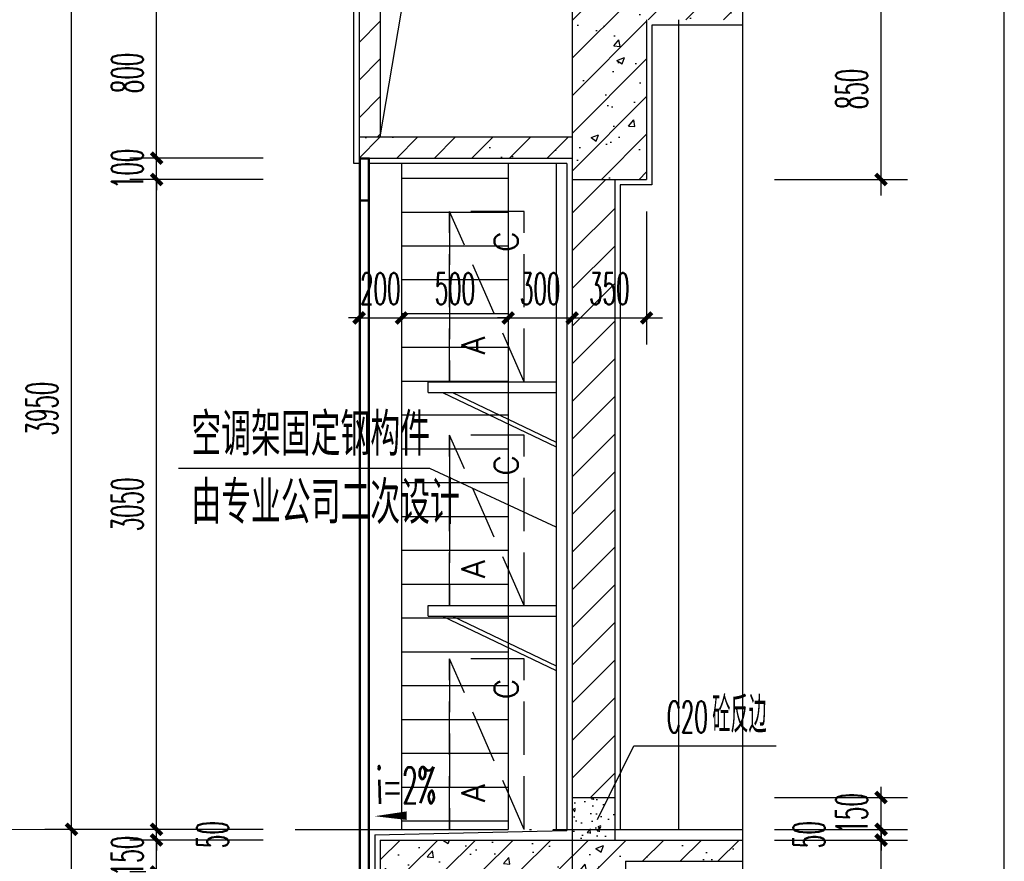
# Model space of a CAD drawing. Extents: x 1779708 to 7299578, y -1121471 to 88434.
# Tile 913 of 1056: x 6941198 to 6945819, y -951592 to -947642. Entities that reach past the tile are written whole.
import ezdxf

# ---------------------------------------------------------------- set-up
doc = ezdxf.new("R2010")
doc.units = 0
doc.header["$LTSCALE"] = 1000
doc.header["$MEASUREMENT"] = 0
doc.linetypes.add('DASH', pattern=[0.35, 0.25, -0.1])
doc.linetypes.add('DOTE', pattern=[2.42, 2, -0.2, 0.02, -0.2])
doc.layers.get('0').update_dxf_attribs({"linetype": 'CONTINUOUS'})
doc.layers.get('Defpoints').update_dxf_attribs({"linetype": 'CONTINUOUS'})
for name, color, linetype in [('AXIS', 3, 'CONTINUOUS'), ('DIM_LEAD', 3, 'CONTINUOUS'), ('DIM_SYMB', 3, 'CONTINUOUS'), ('DOTE', 1, 'DOTE'), ('J-空调', 64, 'CONTINUOUS'), ('PUB_TAB', 7, 'CONTINUOUS'), ('PUB_TEXT', 7, 'CONTINUOUS'), ('WALL', 255, 'CONTINUOUS'), ('WINDOW', 2, 'CONTINUOUS'), ('可见线', 6, 'CONTINUOUS'), ('填充细线', 8, 'CONTINUOUS'), ('立面中线', 140, 'CONTINUOUS'), ('立面细线', 114, 'CONTINUOUS'), ('粉刷线', 213, 'CONTINUOUS')]:
    doc.layers.add(name, color=color, linetype=linetype)
doc.layers.add('DIM_ELEV', color=3, linetype='CONTINUOUS', lineweight=13)
doc.styles.add('_TCH_DIM', font='SIMPLEX.shx', dxfattribs={"width": 0.7, "bigfont": 'GBCBIG.shx'})
doc.styles.add('_TCH_DIM_T3', font='SIMPLEX.shx', dxfattribs={"width": 0.494118, "bigfont": 'GBCBIG.shx'})
doc.styles.add('dim_font', font='SIMPLEX.shx', dxfattribs={"width": 0.8})
doc.styles.add('HZTXT', font='simplex.shx', dxfattribs={"width": 0.7, "bigfont": 'HZTXT.shx'})
doc.dimstyles.new('_TCH_ARCH&&50', dxfattribs={"dimtxt": 148.75, "dimasz": 50, "dimexe": 125, "dimexo": 150, "dimgap": 63.125, "dimtad": 1, "dimdec": 0, "dimzin": 0, "dimdsep": 46, "dimtxsty": '_TCH_DIM_T3', "dimblk": 'ARCHTICK', "dimcen": 0.09, "dimdle": 75, "dimclrt": 7, "dimazin": 2, "dimtfac": 1, "dimtdec": 0, "dimtix": 1, "dimtmove": 2, "dimatfit": 3, "dimfxl": 250, "dimtolj": 1, "dimtzin": 0, "dimarcsym": 0})

# ---------------------------------------------------------------- blocks, each defined once
blk = doc.blocks.new('3r13ef')
at = {"layer": 'J-空调', "linetype": 'DASH'}
blk.add_line((0, 0), (800, 350), dxfattribs=at)
blk.add_lwpolyline([(800, 350), (0, 350)], close=True, dxfattribs=at)
blk.add_lwpolyline([(0, 350), (0, 0), (800, 0), (800, 350)], dxfattribs=at)
at = {"layer": 'J-空调', "style": 'dim_font'}
for s, p in [('A', (128.2, 183.7)), ('C', (609.5, 29.8))]:
    blk.add_text(s, height=109.5, dxfattribs=at).set_placement(p)
blk = doc.blocks.new('A$C2A051399')
at = {"layer": '可见线'}
for p, q in [((0, 304.6), (600, 304.6)), ((0, 254.6), (0, 304.6)), ((0, 254.6), (600, 254.6)), ((66.6, 254.6), (600, 0)), ((113.1, 254.6), (600, 22.2))]:
    blk.add_line(p, q, dxfattribs=at)
at = {"layer": 'J-空调', "extrusion": (0, 0, -1), "xscale": -1, "zscale": -1, "rotation": 270}
blk.add_blockref('3r13ef', (-450, 304.6), dxfattribs=at)
blk = doc.blocks.new('_ArchTick')
at = {"color": 0, "linetype": 'ByBlock', "const_width": 0.4}
blk.add_lwpolyline([(-0.5, -0.5), (0.5, 0.5)], dxfattribs=at)
blk = doc.blocks.new('*D509')
at = {"layer": 'AXIS', "color": 0, "lineweight": -2, "transparency": 16777216}
for p, q in [((6941440.5, -955417.3), (6941440.5, -951367.3)), ((6942340.5, -951442.3), (6941315.5, -951442.3)), ((6942340.5, -955342.3), (6941315.5, -955342.3))]:
    blk.add_line(p, q, dxfattribs=at)
at = {"layer": 'Defpoints', "color": 0, "transparency": 16777216}
for p in [(6941440.5, -951442.3), (6942490.5, -951442.3), (6942490.5, -955342.3)]:
    blk.add_point(p, dxfattribs=at)
at = {"layer": 'AXIS', "color": 0, "lineweight": -2, "transparency": 16777216, "xscale": 50, "yscale": 50, "zscale": 50}
for p, rotation in [((6941440.5, -951442.3), 90), ((6941440.5, -955342.3), 270)]:
    blk.add_blockref('_ArchTick', p, dxfattribs=dict(at, rotation=rotation))
at = {"layer": 'AXIS', "color": 7, "transparency": 16777216, "insert": (6941303, -953392.3), "char_height": 148.75, "attachment_point": 5, "rotation": 90, "style": '_TCH_DIM_T3'}
blk.add_mtext('\\A1;3900', dxfattribs=at)
blk = doc.blocks.new('*D510')
at = {"layer": 'AXIS', "color": 0, "lineweight": -2, "transparency": 16777216}
for p, q in [((6941440.5, -951517.3), (6941440.5, -947417.3)), ((6942340.5, -947492.3), (6941315.5, -947492.3)), ((6942340.5, -951442.3), (6941315.5, -951442.3))]:
    blk.add_line(p, q, dxfattribs=at)
at = {"layer": 'Defpoints', "color": 0, "transparency": 16777216}
for p in [(6941440.5, -947492.3), (6942490.5, -947492.3), (6942490.5, -951442.3)]:
    blk.add_point(p, dxfattribs=at)
at = {"layer": 'AXIS', "color": 0, "lineweight": -2, "transparency": 16777216, "xscale": 50, "yscale": 50, "zscale": 50}
for p, rotation in [((6941440.5, -947492.3), 90), ((6941440.5, -951442.3), 270)]:
    blk.add_blockref('_ArchTick', p, dxfattribs=dict(at, rotation=rotation))
at = {"layer": 'AXIS', "color": 7, "transparency": 16777216, "insert": (6941303, -949467.3), "char_height": 148.75, "attachment_point": 5, "rotation": 90, "style": '_TCH_DIM_T3'}
blk.add_mtext('\\A1;3950', dxfattribs=at)
blk = doc.blocks.new('*D514')
at = {"layer": 'AXIS', "color": 0, "lineweight": -2, "transparency": 16777216}
for p, q in [((6942790.5, -948542.3), (6942790.5, -949167.3)), ((6942990.5, -948542.3), (6942990.5, -949167.3)), ((6942790.5, -949042.3), (6942740.5, -949042.3)), ((6942790.5, -949042.3), (6942990.5, -949042.3)), ((6942990.5, -949042.3), (6943040.5, -949042.3))]:
    blk.add_line(p, q, dxfattribs=at)
at = {"layer": 'Defpoints', "color": 0, "transparency": 16777216}
for p in [(6942790.5, -948392.3), (6942990.5, -948392.3), (6942990.5, -949042.3)]:
    blk.add_point(p, dxfattribs=at)
at = {"layer": 'AXIS', "color": 0, "lineweight": -2, "transparency": 16777216, "xscale": 50, "yscale": 50, "zscale": 50}
blk.add_blockref('_ArchTick', (6942790.5, -949042.3), dxfattribs=at)
at = {"layer": 'AXIS', "color": 0, "lineweight": -2, "transparency": 16777216, "xscale": 50, "yscale": 50, "zscale": 50, "rotation": 180}
blk.add_blockref('_ArchTick', (6942990.5, -949042.3), dxfattribs=at)
at = {"layer": 'AXIS', "color": 7, "transparency": 16777216, "insert": (6942890.5, -948904.8), "char_height": 148.75, "attachment_point": 5, "style": '_TCH_DIM_T3'}
blk.add_mtext('\\A1;200', dxfattribs=at)
blk = doc.blocks.new('*D515')
at = {"layer": 'AXIS', "color": 0, "lineweight": -2, "transparency": 16777216}
for p, q in [((6942990.5, -948542.3), (6942990.5, -949167.3)), ((6943490.5, -948542.3), (6943490.5, -949167.3)), ((6942915.5, -949042.3), (6943565.5, -949042.3))]:
    blk.add_line(p, q, dxfattribs=at)
at = {"layer": 'Defpoints', "color": 0, "transparency": 16777216}
for p in [(6942990.5, -948392.3), (6943490.5, -948392.3), (6943490.5, -949042.3)]:
    blk.add_point(p, dxfattribs=at)
at = {"layer": 'AXIS', "color": 0, "lineweight": -2, "transparency": 16777216, "xscale": 50, "yscale": 50, "zscale": 50, "rotation": 180}
blk.add_blockref('_ArchTick', (6942990.5, -949042.3), dxfattribs=at)
at = {"layer": 'AXIS', "color": 0, "lineweight": -2, "transparency": 16777216, "xscale": 50, "yscale": 50, "zscale": 50}
blk.add_blockref('_ArchTick', (6943490.5, -949042.3), dxfattribs=at)
at = {"layer": 'AXIS', "color": 7, "transparency": 16777216, "insert": (6943240.5, -948904.8), "char_height": 148.75, "attachment_point": 5, "style": '_TCH_DIM_T3'}
blk.add_mtext('\\A1;500', dxfattribs=at)
blk = doc.blocks.new('*D516')
at = {"layer": 'AXIS', "color": 0, "lineweight": -2, "transparency": 16777216}
for p, q in [((6943490.5, -948542.3), (6943490.5, -949167.3)), ((6943790.5, -948542.3), (6943790.5, -949167.3)), ((6943490.5, -949042.3), (6943440.5, -949042.3)), ((6943490.5, -949042.3), (6943790.5, -949042.3)), ((6943790.5, -949042.3), (6943840.5, -949042.3))]:
    blk.add_line(p, q, dxfattribs=at)
at = {"layer": 'Defpoints', "color": 0, "transparency": 16777216}
for p in [(6943490.5, -948392.3), (6943790.5, -948392.3), (6943790.5, -949042.3)]:
    blk.add_point(p, dxfattribs=at)
at = {"layer": 'AXIS', "color": 0, "lineweight": -2, "transparency": 16777216, "xscale": 50, "yscale": 50, "zscale": 50}
blk.add_blockref('_ArchTick', (6943490.5, -949042.3), dxfattribs=at)
at = {"layer": 'AXIS', "color": 0, "lineweight": -2, "transparency": 16777216, "xscale": 50, "yscale": 50, "zscale": 50, "rotation": 180}
blk.add_blockref('_ArchTick', (6943790.5, -949042.3), dxfattribs=at)
at = {"layer": 'AXIS', "color": 7, "transparency": 16777216, "insert": (6943640.5, -948904.8), "char_height": 148.75, "attachment_point": 5, "style": '_TCH_DIM_T3'}
blk.add_mtext('\\A1;300', dxfattribs=at)
blk = doc.blocks.new('*D517')
at = {"layer": 'AXIS', "color": 0, "lineweight": -2, "transparency": 16777216}
for p, q in [((6943790.5, -948542.3), (6943790.5, -949167.3)), ((6944140.5, -948542.3), (6944140.5, -949167.3)), ((6943715.5, -949042.3), (6944215.5, -949042.3))]:
    blk.add_line(p, q, dxfattribs=at)
at = {"layer": 'Defpoints', "color": 0, "transparency": 16777216}
for p in [(6943790.5, -948392.3), (6944140.5, -948392.3), (6944140.5, -949042.3)]:
    blk.add_point(p, dxfattribs=at)
at = {"layer": 'AXIS', "color": 0, "lineweight": -2, "transparency": 16777216, "xscale": 50, "yscale": 50, "zscale": 50, "rotation": 180}
blk.add_blockref('_ArchTick', (6943790.5, -949042.3), dxfattribs=at)
at = {"layer": 'AXIS', "color": 0, "lineweight": -2, "transparency": 16777216, "xscale": 50, "yscale": 50, "zscale": 50}
blk.add_blockref('_ArchTick', (6944140.5, -949042.3), dxfattribs=at)
at = {"layer": 'AXIS', "color": 7, "transparency": 16777216, "insert": (6943965.5, -948904.8), "char_height": 148.75, "attachment_point": 5, "style": '_TCH_DIM_T3'}
blk.add_mtext('\\A1;350', dxfattribs=at)
blk = doc.blocks.new('*D531')
at = {"layer": 'AXIS', "color": 0, "lineweight": -2, "transparency": 16777216}
for p, q in [((6945240.5, -948467.3), (6945240.5, -947467.3)), ((6944740.5, -947542.3), (6945365.5, -947542.3)), ((6944740.5, -948392.3), (6945365.5, -948392.3))]:
    blk.add_line(p, q, dxfattribs=at)
at = {"layer": 'Defpoints', "color": 0, "transparency": 16777216}
for p in [(6944590.5, -947542.3), (6945240.5, -947542.3), (6944590.5, -948392.3)]:
    blk.add_point(p, dxfattribs=at)
at = {"layer": 'AXIS', "color": 0, "lineweight": -2, "transparency": 16777216, "xscale": 50, "yscale": 50, "zscale": 50}
for p, rotation in [((6945240.5, -947542.3), 90), ((6945240.5, -948392.3), 270)]:
    blk.add_blockref('_ArchTick', p, dxfattribs=dict(at, rotation=rotation))
at = {"layer": 'AXIS', "color": 7, "transparency": 16777216, "insert": (6945103, -947967.3), "char_height": 148.75, "attachment_point": 5, "rotation": 90, "style": '_TCH_DIM_T3'}
blk.add_mtext('\\A1;850', dxfattribs=at)
blk = doc.blocks.new('*D549')
at = {"layer": 'AXIS', "color": 0, "lineweight": -2, "transparency": 16777216}
for p, q in [((6941840.5, -955417.3), (6941840.5, -951567.3)), ((6942340.5, -951642.3), (6941715.5, -951642.3)), ((6942340.5, -955342.3), (6941715.5, -955342.3))]:
    blk.add_line(p, q, dxfattribs=at)
at = {"layer": 'Defpoints', "color": 0, "transparency": 16777216}
for p in [(6941840.5, -951642.3), (6942490.5, -951642.3), (6942490.5, -955342.3)]:
    blk.add_point(p, dxfattribs=at)
at = {"layer": 'AXIS', "color": 0, "lineweight": -2, "transparency": 16777216, "xscale": 50, "yscale": 50, "zscale": 50}
for p, rotation in [((6941840.5, -951642.3), 90), ((6941840.5, -955342.3), 270)]:
    blk.add_blockref('_ArchTick', p, dxfattribs=dict(at, rotation=rotation))
at = {"layer": 'AXIS', "color": 7, "transparency": 16777216, "insert": (6941703, -953492.3), "char_height": 148.75, "attachment_point": 5, "rotation": 90, "style": '_TCH_DIM_T3'}
blk.add_mtext('\\A1;3700', dxfattribs=at)
blk = doc.blocks.new('*D550')
at = {"layer": 'AXIS', "color": 0, "lineweight": -2, "transparency": 16777216}
for p, q in [((6941840.5, -951492.3), (6941840.5, -951442.3)), ((6942340.5, -951492.3), (6941715.5, -951492.3)), ((6941840.5, -951642.3), (6941840.5, -951492.3)), ((6942340.5, -951642.3), (6941715.5, -951642.3)), ((6941840.5, -951642.3), (6941840.5, -951692.3))]:
    blk.add_line(p, q, dxfattribs=at)
at = {"layer": 'Defpoints', "color": 0, "transparency": 16777216}
for p in [(6941840.5, -951492.3), (6942490.5, -951492.3), (6942490.5, -951642.3)]:
    blk.add_point(p, dxfattribs=at)
at = {"layer": 'AXIS', "color": 0, "lineweight": -2, "transparency": 16777216, "xscale": 50, "yscale": 50, "zscale": 50}
for p, rotation in [((6941840.5, -951492.3), 270), ((6941840.5, -951642.3), 90)]:
    blk.add_blockref('_ArchTick', p, dxfattribs=dict(at, rotation=rotation))
at = {"layer": 'AXIS', "color": 7, "transparency": 16777216, "insert": (6941703, -951567.3), "char_height": 148.75, "attachment_point": 5, "rotation": 90, "style": '_TCH_DIM_T3'}
blk.add_mtext('\\A1;150', dxfattribs=at)
blk = doc.blocks.new('*D551')
at = {"layer": 'AXIS', "color": 0, "lineweight": -2, "transparency": 16777216}
for p, q in [((6941840.5, -951442.3), (6941840.5, -951392.3)), ((6942340.5, -951442.3), (6941715.5, -951442.3)), ((6941840.5, -951492.3), (6941840.5, -951442.3)), ((6942340.5, -951492.3), (6941715.5, -951492.3)), ((6941840.5, -951492.3), (6941840.5, -951542.3))]:
    blk.add_line(p, q, dxfattribs=at)
at = {"layer": 'Defpoints', "color": 0, "transparency": 16777216}
for p in [(6941840.5, -951442.3), (6942490.5, -951442.3), (6942490.5, -951492.3)]:
    blk.add_point(p, dxfattribs=at)
at = {"layer": 'AXIS', "color": 0, "lineweight": -2, "transparency": 16777216, "xscale": 50, "yscale": 50, "zscale": 50}
for p, rotation in [((6941840.5, -951442.3), 270), ((6941840.5, -951492.3), 90)]:
    blk.add_blockref('_ArchTick', p, dxfattribs=dict(at, rotation=rotation))
at = {"layer": 'AXIS', "color": 7, "transparency": 16777216, "insert": (6942103, -951467.3), "char_height": 148.75, "attachment_point": 5, "rotation": 90, "style": '_TCH_DIM_T3'}
blk.add_mtext('\\A1;50', dxfattribs=at)
blk = doc.blocks.new('*D552')
at = {"layer": 'AXIS', "color": 0, "lineweight": -2, "transparency": 16777216}
for p, q in [((6941840.5, -951517.3), (6941840.5, -948317.3)), ((6942340.5, -948392.3), (6941715.5, -948392.3)), ((6942340.5, -951442.3), (6941715.5, -951442.3))]:
    blk.add_line(p, q, dxfattribs=at)
at = {"layer": 'Defpoints', "color": 0, "transparency": 16777216}
for p in [(6941840.5, -948392.3), (6942490.5, -948392.3), (6942490.5, -951442.3)]:
    blk.add_point(p, dxfattribs=at)
at = {"layer": 'AXIS', "color": 0, "lineweight": -2, "transparency": 16777216, "xscale": 50, "yscale": 50, "zscale": 50}
for p, rotation in [((6941840.5, -948392.3), 90), ((6941840.5, -951442.3), 270)]:
    blk.add_blockref('_ArchTick', p, dxfattribs=dict(at, rotation=rotation))
at = {"layer": 'AXIS', "color": 7, "transparency": 16777216, "insert": (6941703, -949917.3), "char_height": 148.75, "attachment_point": 5, "rotation": 90, "style": '_TCH_DIM_T3'}
blk.add_mtext('\\A1;3050', dxfattribs=at)
blk = doc.blocks.new('*D553')
at = {"layer": 'AXIS', "color": 0, "lineweight": -2, "transparency": 16777216}
for p, q in [((6941840.5, -948292.3), (6941840.5, -948242.3)), ((6942340.5, -948292.3), (6941715.5, -948292.3)), ((6941840.5, -948392.3), (6941840.5, -948292.3)), ((6942340.5, -948392.3), (6941715.5, -948392.3)), ((6941840.5, -948392.3), (6941840.5, -948442.3))]:
    blk.add_line(p, q, dxfattribs=at)
at = {"layer": 'Defpoints', "color": 0, "transparency": 16777216}
for p in [(6941840.5, -948292.3), (6942490.5, -948292.3), (6942490.5, -948392.3)]:
    blk.add_point(p, dxfattribs=at)
at = {"layer": 'AXIS', "color": 0, "lineweight": -2, "transparency": 16777216, "xscale": 50, "yscale": 50, "zscale": 50}
for p, rotation in [((6941840.5, -948292.3), 270), ((6941840.5, -948392.3), 90)]:
    blk.add_blockref('_ArchTick', p, dxfattribs=dict(at, rotation=rotation))
at = {"layer": 'AXIS', "color": 7, "transparency": 16777216, "insert": (6941703, -948342.3), "char_height": 148.75, "attachment_point": 5, "rotation": 90, "style": '_TCH_DIM_T3'}
blk.add_mtext('\\A1;100', dxfattribs=at)
blk = doc.blocks.new('*D554')
at = {"layer": 'AXIS', "color": 0, "lineweight": -2, "transparency": 16777216}
for p, q in [((6941840.5, -948367.3), (6941840.5, -947417.3)), ((6942340.5, -947492.3), (6941715.5, -947492.3)), ((6942340.5, -948292.3), (6941715.5, -948292.3))]:
    blk.add_line(p, q, dxfattribs=at)
at = {"layer": 'Defpoints', "color": 0, "transparency": 16777216}
for p in [(6941840.5, -947492.3), (6942490.5, -947492.3), (6942490.5, -948292.3)]:
    blk.add_point(p, dxfattribs=at)
at = {"layer": 'AXIS', "color": 0, "lineweight": -2, "transparency": 16777216, "xscale": 50, "yscale": 50, "zscale": 50}
for p, rotation in [((6941840.5, -947492.3), 90), ((6941840.5, -948292.3), 270)]:
    blk.add_blockref('_ArchTick', p, dxfattribs=dict(at, rotation=rotation))
at = {"layer": 'AXIS', "color": 7, "transparency": 16777216, "insert": (6941703, -947892.3), "char_height": 148.75, "attachment_point": 5, "rotation": 90, "style": '_TCH_DIM_T3'}
blk.add_mtext('\\A1;800', dxfattribs=at)
blk = doc.blocks.new('*D558')
at = {"layer": 'AXIS', "color": 0, "lineweight": -2, "transparency": 16777216}
for p, q in [((6945240.5, -952367.3), (6945240.5, -951417.3)), ((6944740.5, -951492.3), (6945365.5, -951492.3)), ((6944740.5, -952292.3), (6945365.5, -952292.3))]:
    blk.add_line(p, q, dxfattribs=at)
at = {"layer": 'Defpoints', "color": 0, "transparency": 16777216}
for p in [(6944590.5, -951492.3), (6945240.5, -951492.3), (6944590.5, -952292.3)]:
    blk.add_point(p, dxfattribs=at)
at = {"layer": 'AXIS', "color": 0, "lineweight": -2, "transparency": 16777216, "xscale": 50, "yscale": 50, "zscale": 50}
for p, rotation in [((6945240.5, -951492.3), 90), ((6945240.5, -952292.3), 270)]:
    blk.add_blockref('_ArchTick', p, dxfattribs=dict(at, rotation=rotation))
at = {"layer": 'AXIS', "color": 7, "transparency": 16777216, "insert": (6945103, -951892.3), "char_height": 148.75, "attachment_point": 5, "rotation": 90, "style": '_TCH_DIM_T3'}
blk.add_mtext('\\A1;800', dxfattribs=at)
blk = doc.blocks.new('*D559')
at = {"layer": 'AXIS', "color": 0, "lineweight": -2, "transparency": 16777216}
for p, q in [((6945240.5, -951442.3), (6945240.5, -951392.3)), ((6944740.5, -951442.3), (6945365.5, -951442.3)), ((6945240.5, -951492.3), (6945240.5, -951442.3)), ((6944740.5, -951492.3), (6945365.5, -951492.3)), ((6945240.5, -951492.3), (6945240.5, -951542.3))]:
    blk.add_line(p, q, dxfattribs=at)
at = {"layer": 'Defpoints', "color": 0, "transparency": 16777216}
for p in [(6944590.5, -951442.3), (6945240.5, -951442.3), (6944590.5, -951492.3)]:
    blk.add_point(p, dxfattribs=at)
at = {"layer": 'AXIS', "color": 0, "lineweight": -2, "transparency": 16777216, "xscale": 50, "yscale": 50, "zscale": 50}
for p, rotation in [((6945240.5, -951442.3), 270), ((6945240.5, -951492.3), 90)]:
    blk.add_blockref('_ArchTick', p, dxfattribs=dict(at, rotation=rotation))
at = {"layer": 'AXIS', "color": 7, "transparency": 16777216, "insert": (6944903, -951467.3), "char_height": 148.75, "attachment_point": 5, "rotation": 90, "style": '_TCH_DIM_T3'}
blk.add_mtext('\\A1;50', dxfattribs=at)
blk = doc.blocks.new('*D560')
at = {"layer": 'AXIS', "color": 0, "lineweight": -2, "transparency": 16777216}
for p, q in [((6945240.5, -951292.3), (6945240.5, -951242.3)), ((6944740.5, -951292.3), (6945365.5, -951292.3)), ((6945240.5, -951442.3), (6945240.5, -951292.3)), ((6944740.5, -951442.3), (6945365.5, -951442.3)), ((6945240.5, -951442.3), (6945240.5, -951492.3))]:
    blk.add_line(p, q, dxfattribs=at)
at = {"layer": 'Defpoints', "color": 0, "transparency": 16777216}
for p in [(6944590.5, -951292.3), (6945240.5, -951292.3), (6944590.5, -951442.3)]:
    blk.add_point(p, dxfattribs=at)
at = {"layer": 'AXIS', "color": 0, "lineweight": -2, "transparency": 16777216, "xscale": 50, "yscale": 50, "zscale": 50}
for p, rotation in [((6945240.5, -951292.3), 270), ((6945240.5, -951442.3), 90)]:
    blk.add_blockref('_ArchTick', p, dxfattribs=dict(at, rotation=rotation))
at = {"layer": 'AXIS', "color": 7, "transparency": 16777216, "insert": (6945103, -951367.3), "char_height": 148.75, "attachment_point": 5, "rotation": 90, "style": '_TCH_DIM_T3'}
blk.add_mtext('\\A1;150', dxfattribs=at)

msp = doc.modelspace()

# ---------------------------------------------------------------- hatches: boundary and pattern name
at = {"layer": '填充细线'}
h = msp.add_hatch(dxfattribs=at)
h.set_pattern_fill('钢筋混凝土', color=114, scale=50)
h.set_pattern_definition([(45, (6942690.5, -948392.29), (-88.3883, 88.3883), []), (50, (6942690.5, -948392.3), (358.63, -31.376), [37.5, -412.5]), (355, (6942690.5, -948392.3), (-69.376, 376.096), [30, -330]), (100.451, (6942720.4, -948394.9), (289.255, 344.72), [31.87, -350.57]), (46.184, (6942690.5, -948292.3), (533.62, -82.76), [56.25, -618.75]), (96.636, (6942734.97, -948299.2), (467.33, 487.06), [47.805, -525.86]), (351.184, (6942690.5, -948292.3), (467.33, 487.06), [45, -495]), (21, (6942740.5, -948317.3), (298.454, -201.31), [37.5, -412.5]), (326, (6942740.5, -948317.3), (121.658, 362.575), [30, -330]), (71.451, (6942765.38, -948334.06), (420.11, 161.265), [31.87, -350.57]), (37.5, (6942690.5, -948392.29), (6.08, 166.447), [0, -326, 0, -335, 0, -331.25]), (7.5, (6942690.5, -948392.29), (131.535, 197.206), [0, -191, 0, -318.5, 0, -126.25]), (327.5, (6942579, -948392.29), (266.911, -11.2774), [0, -125, 0, -390, 0, -517.5]), (317.5, (6942529, -948392.29), (291.593, 50.052), [0, -162.5, 0, -259, 0, -367.5])])
h.paths.add_polyline_path([(6943990.5, -945842.3), (6943790.5, -945842.3), (6943790.5, -946392.3), (6942690.5, -946392.3), (6942690.5, -946492.3), (6943790.5, -946492.3), (6943790.5, -948192.3), (6942790.5, -948192.3), (6942790.5, -948292.3), (6943790.5, -948292.3), (6943790.5, -948392.3), (6944140.5, -948392.3), (6944140.5, -947642.3), (6944590.5, -947642.3), (6944590.5, -947542.3), (6943990.5, -947542.3)])
h = msp.add_hatch(dxfattribs=at)
h.set_pattern_fill('普通砖', color=114, scale=50)
h.set_pattern_definition([(45, (6942790.5, -948102.53), (-88.388, 88.388), [])])
h.paths.add_polyline_path([(6942890.5, -946492.3), (6942790.5, -946492.3), (6942790.5, -948192.3), (6942890.5, -948192.3)])
h = msp.add_hatch(dxfattribs=at)
h.set_pattern_fill('普通砖', color=114, scale=50)
h.set_pattern_definition([(45, (6943790.5, -951202.53), (-88.3884, 88.3884), [])])
h.paths.add_polyline_path([(6943990.5, -948392.3), (6943790.5, -948392.3), (6943790.5, -951292.3), (6943990.5, -951292.3)])
h = msp.add_hatch(dxfattribs=at)
h.set_pattern_fill('混凝土', color=114, scale=20)
h.set_pattern_definition([(50, (1669039.38, 34887.44), (143.4520365, -12.550427), [15, -165]), (355, (1669039.38, 34887.44), (-27.7502667, 150.4384267), [12, -132]), (100.4514, (1669051.33, 34886.39), (115.7018763, 137.8879084), [12.748038, -140.2284224]), (46.1842, (1669039.38, 34927.44), (213.44821, -33.103803), [22.5, -247.5]), (96.6356, (1669057.16, 34924.68), (186.932541, 194.823574), [19.122058, -210.3426]), (351.1842, (1669039.38, 34927.44), (186.932389, 194.82372), [18, -198]), (21, (1669059.38, 34917.44), (119.3814104, -80.5237781), [15, -165]), (326, (1669059.38, 34917.44), (48.6630664, 145.030009), [12, -132]), (71.4514, (1669069.32, 34910.73), (168.0445257, 64.5060993), [12.748038, -140.2284224]), (37.5, (1669039.376, 34887.44), (2.43197106, 66.57877077), [0, -130.4, 0, -134, 0, -132.5]), (7.5, (1669039.376, 34887.44), (52.6139075, 78.8823424), [0, -76.4, 0, -127.4, 0, -50.5]), (327.5, (1668994.776, 34887.44), (106.76448723, -4.51097435), [0, -50, 0, -156, 0, -207]), (317.5, (1668974.78, 34887.44), (116.6372339, 20.0209965), [0, -65, 0, -103.6, 0, -147])])
h.paths.add_polyline_path([(6943990.5, -951292.3), (6943790.5, -951292.3), (6943790.5, -951492.3), (6943990.5, -951492.3)])
h = msp.add_hatch(dxfattribs=at)
h.set_pattern_fill('钢筋混凝土', color=114, scale=50)
h.set_pattern_definition([(45, (6942890.5, -952292.29), (-88.388, 88.388), []), (50, (6942890.5, -952292.3), (358.63, -31.376), [37.5, -412.5]), (355, (6942890.5, -952292.3), (-69.376, 376.096), [30, -330]), (100.451, (6942920.4, -952294.9), (289.255, 344.72), [31.87, -350.57]), (46.184, (6942890.5, -952192.3), (533.62, -82.76), [56.25, -618.75]), (96.636, (6942934.97, -952199.2), (467.33, 487.06), [47.8, -525.86]), (351.184, (6942890.5, -952192.3), (467.33, 487.06), [45, -495]), (21, (6942940.5, -952217.3), (298.454, -201.31), [37.5, -412.5]), (326, (6942940.5, -952217.3), (121.66, 362.575), [30, -330]), (71.451, (6942965.38, -952234.06), (420.11, 161.265), [31.87, -350.57]), (37.5, (6942890.5, -952292.29), (6.08, 166.447), [0, -326, 0, -335, 0, -331.25]), (7.5, (6942890.5, -952292.29), (131.535, 197.206), [0, -191, 0, -318.5, 0, -126.25]), (327.5, (6942779, -952292.29), (266.911, -11.277), [0, -125, 0, -390, 0, -517.5]), (317.5, (6942729, -952292.29), (291.593, 50.052), [0, -162.5, 0, -259, 0, -367.5])])
h.paths.add_polyline_path([(6944590.5, -951492.3), (6942890.5, -951492.3), (6942890.5, -951642.3), (6943790.5, -951642.3), (6943790.5, -952292.3), (6944040.5, -952292.3), (6944040.5, -951592.3), (6944590.5, -951592.3)])
at = {"layer": '立面细线'}
h = msp.add_hatch(dxfattribs=at)
h.set_pattern_fill('ANSI31', color=256, scale=100, angle=135, style=0)
h.set_pattern_definition([(180, (-4950, -29700), (-1e-14, -158.75), [])])
h.paths.add_polyline_path([(6942990.5, -948317.3), (6942990.5, -951442.3), (6943490.5, -951442.3), (6943490.5, -948317.3)])

# ---------------------------------------------------------------- linework, layer by layer
at = {"layer": 'DIM_ELEV'}
msp.add_line((6941840.5, -951442.3), (6940890.5, -951442.3), dxfattribs=at)
at = {"layer": 'DIM_LEAD'}
for p, q in [((6943123.2, -949748.4), (6941943.7, -949748.4)), ((6943715.5, -950023.5), (6943123.2, -949748.4)), ((6943715.5, -950023.5), (6943123.2, -949748.4)), ((6943909.5, -951396.3), (6944079.6, -951050.9)), ((6943909.5, -951396.3), (6944079.6, -951050.9)), ((6944079.6, -951050.9), (6944748.7, -951050.9))]:
    msp.add_line(p, q, dxfattribs=at)
at = {"layer": 'DIM_SYMB'}
msp.add_lwpolyline([(6944590.5, -945692.3), (6944590.5, -958611), (6944695.5, -958649.3), (6944485.5, -958686.3), (6944590.5, -958723.5), (6944590.5, -971642.3)], dxfattribs=at)
msp.add_lwpolyline([(6943172.3, -951375.5, 0, 0, 0), (6942863.8, -951380.6, 0, 40, 0), (6943013.8, -951378.1, 0, 0, 0)], format="xyseb", dxfattribs=at)
at = {"layer": 'DOTE', "linetype": 'DOTE', "ltscale": 0.5}
for p, q in [((6943790.5, -947492.3), (6943790.5, -972342.3)), ((6942490.5, -951442.3), (6944590.5, -951442.3))]:
    msp.add_line(p, q, dxfattribs=at)
at = {"layer": 'PUB_TAB'}
msp.add_line((6945819.2, -973350.2), (6945819.2, -944650.2), dxfattribs=at)
at = {"layer": 'WALL'}
for p, q in [((6942790.5, -946492.3), (6942790.5, -948292.3)), ((6942890.5, -946492.3), (6942890.5, -948192.3)), ((6943790.5, -946492.3), (6943790.5, -948192.3)), ((6944140.5, -947642.3), (6944140.5, -948392.3)), ((6942790.5, -948192.3), (6943790.5, -948192.3)), ((6942790.5, -948292.3), (6943790.5, -948292.3)), ((6943790.5, -948292.3), (6943790.5, -951492.3)), ((6943790.5, -948392.3), (6944140.5, -948392.3)), ((6943990.5, -948392.3), (6943990.5, -951492.3)), ((6943790.5, -951292.3), (6943990.5, -951292.3)), ((6942890.5, -951492.3), (6944590.5, -951492.3)), ((6942890.5, -951492.3), (6942890.5, -951642.3)), ((6944040.5, -951592.3), (6944040.5, -952292.3)), ((6944040.5, -951592.3), (6944590.5, -951592.3))]:
    msp.add_line(p, q, dxfattribs=at)
at = {"layer": 'WINDOW'}
for points in [[(6942840.5, -962242.3), (6942840.5, -948292.3), (6942790.5, -948292.3), (6942790.5, -962242.3)], [(6942790.5, -948492.3), (6942840.5, -948492.3), (6942840.5, -948292.3), (6942790.5, -948292.3)], [(6942835.5, -962237.3), (6942835.5, -948297.3), (6942795.5, -948297.3), (6942795.5, -962237.3)], [(6942795.5, -948487.3), (6942835.5, -948487.3), (6942835.5, -948297.3), (6942795.5, -948297.3)]]:
    msp.add_lwpolyline(points, close=True, dxfattribs=at)
at = {"layer": '可见线'}
msp.add_line((6943715.5, -948317.3), (6943715.5, -951448.4), dxfattribs=at)
at = {"layer": '填充细线', "color": 114}
msp.add_lwpolyline([(6942890.5, -948192.3), (6943141.8, -946708.1), (6943790.5, -946492.3)], dxfattribs=at)
at = {"layer": '立面中线'}
for p, q in [((6944290.5, -947642.3), (6944290.5, -951442.3)), ((6942990.5, -948317.3), (6942990.5, -951442.3)), ((6943490.5, -948317.3), (6943490.5, -951442.3))]:
    msp.add_line(p, q, dxfattribs=at)
at = {"layer": '粉刷线'}
for p, q in [((6943765.5, -948317.3), (6943765.5, -951447.3)), ((6944015.5, -948417.3), (6944015.5, -951442.3)), ((6942865.5, -951467.3), (6943765.5, -951447.3)), ((6943990.5, -951442.3), (6944590.5, -951442.3)), ((6942865.5, -951467.3), (6942865.5, -951667.3))]:
    msp.add_line(p, q, dxfattribs=at)
for points in [[(6942790.5, -948317.3), (6942765.5, -948317.3), (6942765.5, -946517.3), (6942665.5, -946517.3), (6942665.5, -946367.3), (6943765.5, -946357.3), (6943765.5, -945807.3), (6944015.5, -945817.3), (6944015.5, -947155.6)], [(6944590.5, -947667.3), (6944165.5, -947667.3), (6944165.5, -948417.3), (6944015.5, -948417.3)], [(6943765.5, -948317.3), (6942840.5, -948317.3)]]:
    msp.add_lwpolyline(points, dxfattribs=at)

# ---------------------------------------------------------------- block references
for p in [(6943115.5, -949646.8), (6943115.5, -950696.8)]:
    msp.add_blockref('A$C2A051399', p)
at = {"layer": 'J-空调', "extrusion": (0, 0, -1), "xscale": -1, "zscale": -1, "rotation": 270}
msp.add_blockref('3r13ef', (-6943565.5, -951442.3), dxfattribs=at)

# ---------------------------------------------------------------- texts
at = {"layer": 'PUB_TEXT', "color": 7}
for s, height, style, width, p in [('空调架固定钢构件', 200, 'HZTXT', 0.7, (6942003.7, -949688.4)), ('由专业公司二次设计', 200, 'HZTXT', 0.7, (6942003.7, -950008.4)), ('砼反边', 168.79, '_TCH_DIM', 0.7, (6944448.6, -950989.1)), ('C20', 148.75, '_TCH_DIM', 0.494118, (6944235.1, -950989.1))]:
    msp.add_text(s, height=height, dxfattribs=dict(at, style=style, width=width)).set_placement(p)
at = {"layer": 'PUB_TEXT', "color": 7, "style": '_TCH_DIM', "width": 0.494118}
msp.add_text('i=2%', height=170, rotation=0.9548, dxfattribs=at).set_placement((6942873.1, -951323.2))

# ---------------------------------------------------------------- dimensions: what is measured, and where the dimension line sits
at = {"layer": 'AXIS'}
for p1, p2, distance, picture, middle in [((6942490.5, -951442.3), (6942490.5, -947492.3), 1050, '*D510', (6941303, -949467.3)), ((6942490.5, -948292.3), (6942490.5, -947492.3), 650, '*D554', (6941703, -947892.3)), ((6944590.5, -948392.3), (6944590.5, -947542.3), -650, '*D531', (6945103, -947967.3)), ((6942490.5, -948392.3), (6942490.5, -948292.3), 650, '*D553', (6941703, -948342.3)), ((6942490.5, -951442.3), (6942490.5, -948392.3), 650, '*D552', (6941703, -949917.3)), ((6942790.5, -948392.3), (6942990.5, -948392.3), -650, '*D514', (6942890.5, -948904.8)), ((6942990.5, -948392.3), (6943490.5, -948392.3), -650, '*D515', (6943240.5, -948904.8)), ((6943490.5, -948392.3), (6943790.5, -948392.3), -650, '*D516', (6943640.5, -948904.8)), ((6943790.5, -948392.3), (6944140.5, -948392.3), -650, '*D517', (6943965.5, -948904.8)), ((6944590.5, -951442.3), (6944590.5, -951292.3), -650, '*D560', (6945103, -951367.3)), ((6942490.5, -955342.3), (6942490.5, -951442.3), 1050, '*D509', (6941303, -953392.3)), ((6942490.5, -951642.3), (6942490.5, -951492.3), 650, '*D550', (6941703, -951567.3)), ((6944590.5, -952292.3), (6944590.5, -951492.3), -650, '*D558', (6945103, -951892.3)), ((6942490.5, -955342.3), (6942490.5, -951642.3), 650, '*D549', (6941703, -953492.3))]:
    dim = msp.add_aligned_dim(p1=p1, p2=p2, distance=distance, dimstyle='_TCH_ARCH&&50', dxfattribs=at)
    dim.commit()
    dim.dimension.update_dxf_attribs({"geometry": picture, "text_midpoint": middle})
for base, p1, p2, picture, middle in [((6941840.5, -951442.3), (6942490.5, -951492.3), (6942490.5, -951442.3), '*D551', (6942103, -951467.3)), ((6945240.5, -951442.3), (6944590.5, -951492.3), (6944590.5, -951442.3), '*D559', (6944903, -951467.3))]:
    dim = msp.add_linear_dim(base=base, p1=p1, p2=p2, angle=90, dimstyle='_TCH_ARCH&&50', dxfattribs=at)
    dim.commit()
    dim.dimension.update_dxf_attribs({"geometry": picture, "text_midpoint": middle, "dimtype": 161})

doc.saveas('drawing.dxf')
